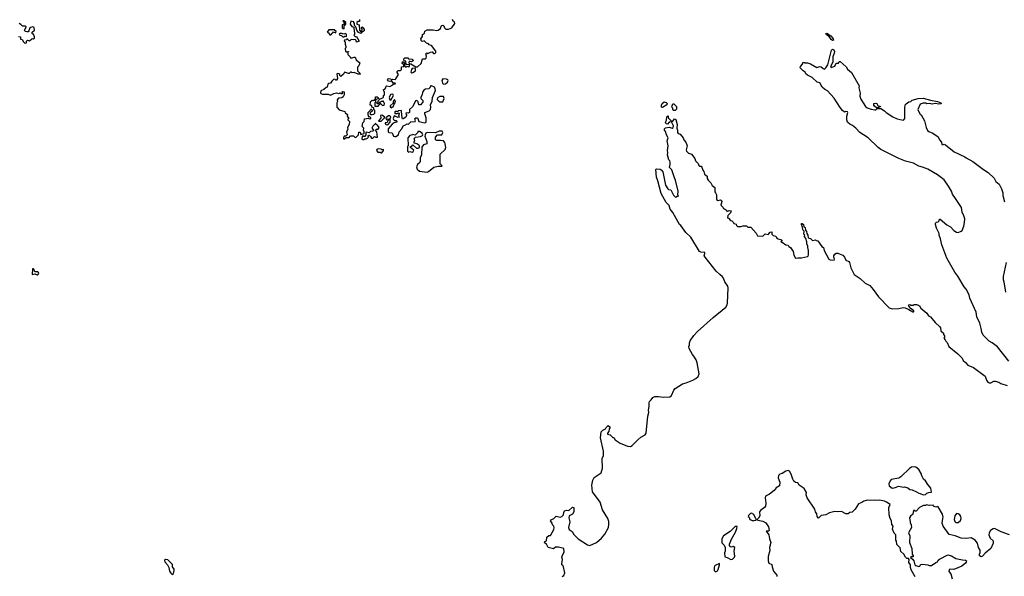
# Model space of a CAD drawing. Extents: x 2293139 to 2515392, y 824115 to 1006937.
# Tile 399 of 417: x 2430830 to 2444087, y 919578 to 927075. Entities that reach past the tile are written whole.
import ezdxf

# ---------------------------------------------------------------- set-up
doc = ezdxf.new("R2010")
doc.units = 0

msp = doc.modelspace()

# ---------------------------------------------------------------- linework, layer by layer
at = {"layer": '0CON10XD'}
for points in [[(2435195, 926952), (2435200, 926955), (2435200, 926995), (2435220, 927015), (2435220, 927035), (2435195, 927060), (2435185, 927060), (2435180, 927055), (2435200, 927035), (2435200, 927015), (2435170, 927005), (2435170, 926965), (2435195, 926952)], [(2435407, 927077), (2435405, 927050), (2435385, 927050), (2435370, 927035), (2435370, 927015), (2435400, 927005), (2435403, 926933), (2435425, 926910), (2435438, 926922), (2435440, 926945), (2435430, 926965), (2435435, 926980), (2435460, 926965), (2435460, 926955), (2435470, 926945), (2435470, 926925), (2435442, 926908), (2435425, 926890), (2435392, 926902), (2435370, 926935), (2435357, 926977), (2435340, 926995), (2435340, 927025), (2435330, 927035), (2435330, 927045), (2435290, 927055), (2435280, 927015), (2435300, 926985), (2435330, 926975), (2435332, 926915), (2435340, 926905), (2435340, 926875), (2435330, 926865), (2435345, 926850), (2435365, 926850), (2435400, 926785), (2435365, 926770), (2435360, 926795), (2435345, 926810), (2435328, 926802), (2435295, 926810), (2435275, 926790), (2435265, 926790), (2435235, 926820), (2435228, 926802), (2435202, 926798), (2435200, 926785), (2435210, 926775), (2435210, 926745), (2435222, 926715), (2435220, 926695), (2435210, 926685), (2435218, 926648), (2435225, 926640), (2435250, 926640), (2435258, 926648), (2435258, 926642), (2435250, 926640), (2435250, 926605), (2435280, 926575)], [(2435205, 925470), (2435225, 925490), (2435265, 925490), (2435285, 925510), (2435325, 925510), (2435342, 925492), (2435355, 925490), (2435390, 925525), (2435395, 925558), (2435415, 925560), (2435425, 925530), (2435468, 925542), (2435470, 925565), (2435460, 925585), (2435462, 925612), (2435442, 925635), (2435450, 925685), (2435467, 925703), (2435472, 925738), (2435525, 925750), (2435535, 925740), (2435558, 925742), (2435558, 925758), (2435530, 925765), (2435520, 925795), (2435520, 925825), (2435562, 925868), (2435568, 925868), (2435570, 925855), (2435580, 925845), (2435568, 925832), (2435552, 925828), (2435542, 925812), (2435555, 925800), (2435575, 925800), (2435597, 925803), (2435612, 925818), (2435612, 925852), (2435600, 925865), (2435598, 925888), (2435582, 925892), (2435570, 925905), (2435568, 925918), (2435550, 925925), (2435553, 925967), (2435575, 925990), (2435585, 925980), (2435595, 925990), (2435608, 925992), (2435610, 926005), (2435620, 926015), (2435620, 926035), (2435645, 926038), (2435658, 926028), (2435660, 926015), (2435620, 925995), (2435620, 925965), (2435610, 925955), (2435612, 925912), (2435658, 925912), (2435680, 925935), (2435685, 925950), (2435715, 925920), (2435738, 925922), (2435740, 925945), (2435725, 925980), (2435718, 925972), (2435698, 925972), (2435685, 925960), (2435672, 925958), (2435655, 925940), (2435645, 925940), (2435640, 925955), (2435658, 925972), (2435662, 925988), (2435682, 926008), (2435718, 926022), (2435727, 926033), (2435730, 926055), (2435740, 926065), (2435740, 926105), (2435733, 926113), (2435730, 926135), (2435745, 926140), (2435760, 926155), (2435762, 926178), (2435775, 926182), (2435813, 926177), (2435855, 926198), (2435865, 926210), (2435890, 926210), (2435885, 926220), (2435865, 926220), (2435835, 926250), (2435815, 926243), (2435795, 926248), (2435783, 926267), (2435795, 926282), (2435828, 926278), (2435835, 926260), (2435848, 926272), (2435885, 926270), (2435895, 926280), (2435930, 926335), (2435910, 926365), (2435912, 926378), (2435925, 926390), (2435955, 926390), (2435970, 926405), (2435972, 926438), (2436000, 926445), (2436000, 926465), (2435980, 926485), (2435982, 926508), (2435995, 926510), (2436010, 926485), (2436010, 926455), (2436022, 926442), (2436035, 926440), (2436045, 926450), (2436065, 926442), (2436080, 926445), (2436078, 926468), (2436032, 926472), (2436030, 926515), (2436012, 926522), (2436002, 926532), (2436003, 926547), (2436015, 926560), (2436055, 926560), (2436065, 926550), (2436112, 926542), (2436130, 926525), (2436105, 926508), (2436072, 926518), (2436070, 926495), (2436082, 926482), (2436095, 926482), (2436162, 926442), (2436185, 926438), (2436237, 926485), (2436252, 926548), (2436295, 926548), (2436302, 926555), (2436307, 926585), (2436300, 926615), (2436312, 926628), (2436325, 926620), (2436363, 926637), (2436385, 926640), (2436401, 926621), (2436415, 926619), (2436425, 926624), (2436432, 926635), (2436431, 926651), (2436376, 926726), (2436345, 926738), (2436332, 926752), (2436305, 926760), (2436275, 926790), (2436255, 926782), (2436240, 926785), (2436230, 926815), (2436252, 926848), (2436252, 926875), (2436280, 926895), (2436285, 926920), (2436315, 926940), (2436395, 926940), (2436445, 926929), (2436465, 926933), (2436496, 926955), (2436505, 926988), (2436512, 926998), (2436525, 927002), (2436541, 926991), (2436548, 926965), (2436566, 926946), (2436605, 926948), (2436646, 926965), (2436687, 927025), (2436682, 927045), (2436667, 927057), (2436657, 927077)], [(2430815, 926848), (2430840, 926845), (2430842, 926812), (2430865, 926810), (2430880, 926775), (2430898, 926758), (2430920, 926765), (2430922, 926785), (2430933, 926797), (2430962, 926788), (2430993, 926817), (2431005, 926820), (2431018, 926812), (2431030, 926825), (2431028, 926845), (2431018, 926878), (2431005, 926880), (2430998, 926888), (2430998, 926905), (2431030, 926935), (2431025, 926968), (2431005, 926978), (2430975, 926972), (2430966, 926964), (2430955, 926923), (2430945, 926913), (2430925, 926911), (2430905, 926917), (2430894, 926934), (2430918, 926975), (2430915, 926980), (2430905, 926988), (2430866, 926986), (2430845, 927012), (2430825, 927022)], [(2435015, 926870), (2435028, 926882), (2435035, 926900), (2435045, 926900), (2435055, 926910), (2435085, 926900), (2435090, 926915), (2435065, 926940), (2434993, 926937), (2434970, 926905), (2434988, 926898), (2435005, 926870), (2435015, 926870)], [(2435185, 926840), (2435195, 926842), (2435208, 926852), (2435225, 926850), (2435230, 926855), (2435230, 926875), (2435217, 926887), (2435195, 926882), (2435165, 926890), (2435143, 926887), (2435132, 926878), (2435135, 926870), (2435167, 926857), (2435185, 926840)], [(2441775, 926796), (2441755, 926808), (2441729, 926849), (2441693, 926873), (2441685, 926888), (2441695, 926892), (2441705, 926887), (2441755, 926851), (2441782, 926815), (2441785, 926798), (2441775, 926796)], [(2443774, 922915), (2443756, 922986), (2443718, 923075), (2443706, 923135), (2443621, 923325), (2443615, 923368), (2443571, 923445), (2443546, 923475), (2443460, 923620), (2443421, 923675), (2443314, 923865), (2443244, 924044), (2443228, 924125), (2443208, 924175), (2443208, 924195), (2443172, 924265), (2443158, 924315), (2443160, 924335), (2443175, 924350), (2443198, 924352), (2443210, 924365), (2443212, 924388), (2443225, 924390), (2443315, 924312), (2443363, 924283), (2443407, 924237), (2443442, 924212), (2443465, 924208), (2443508, 924225), (2443518, 924235), (2443542, 924295), (2443552, 924345), (2443553, 924395), (2443542, 924435), (2443521, 924481), (2443512, 924545), (2443428, 924665), (2443390, 924725), (2443377, 924765), (2443337, 924835), (2443277, 924917), (2443186, 924986), (2443055, 925060), (2442985, 925089), (2442935, 925101), (2442865, 925143), (2442755, 925169), (2442665, 925204), (2442425, 925328), (2442387, 925355), (2442254, 925484), (2442193, 925523), (2442142, 925555), (2442086, 925616), (2442041, 925651), (2442006, 925666), (2441977, 925695), (2441967, 925725), (2441966, 925775), (2441979, 925825), (2441975, 925832), (2441955, 925838), (2441935, 925830), (2441910, 925850), (2441875, 925893), (2441796, 926016), (2441705, 926117), (2441665, 926139), (2441635, 926167), (2441603, 926223), (2441565, 926233), (2441498, 926295), (2441435, 926327), (2441416, 926346), (2441405, 926370), (2441377, 926387), (2441338, 926428), (2441342, 926445), (2441370, 926475), (2441372, 926498), (2441395, 926500), (2441403, 926493), (2441435, 926492), (2441475, 926480), (2441563, 926433), (2441604, 926446), (2441622, 926442), (2441646, 926416), (2441665, 926410), (2441685, 926427), (2441711, 926465), (2441759, 926665), (2441775, 926678), (2441790, 926670), (2441799, 926645), (2441798, 926625), (2441780, 926575), (2441777, 926503), (2441748, 926445), (2441755, 926430), (2441805, 926450), (2441825, 926490), (2441855, 926490), (2441865, 926510), (2441875, 926510), (2441959, 926439), (2441975, 926410), (2442028, 926365), (2442132, 926185), (2442128, 926155), (2442144, 926084), (2442142, 926045), (2442155, 926003), (2442218, 925908), (2442240, 925890), (2442295, 925870), (2442345, 925862), (2442357, 925863), (2442375, 925880), (2442425, 925880), (2442475, 925847), (2442494, 925824), (2442586, 925766), (2442645, 925739), (2442725, 925720), (2442736, 925724), (2442746, 925744), (2442748, 925885), (2442753, 925927), (2442765, 925940), (2442803, 925967), (2442827, 925973), (2442845, 925990), (2442928, 926012), (2442993, 926017), (2443091, 925991), (2443185, 925972), (2443230, 925955), (2443238, 925942), (2443205, 925938), (2443155, 925948), (2443115, 925938), (2443085, 925948), (2443045, 925942), (2443035, 925950), (2442995, 925950), (2442954, 925936), (2442922, 925865), (2442925, 925850), (2442954, 925804), (2442968, 925795), (2443013, 925715), (2443033, 925625), (2443054, 925584), (2443069, 925569), (2443125, 925547), (2443196, 925496), (2443216, 925456), (2443242, 925425), (2443245, 925392), (2443255, 925388), (2443275, 925397), (2443295, 925388), (2443410, 925295), (2443555, 925230), (2443575, 925213), (2443665, 925167), (2443806, 925056), (2443869, 925019), (2443949, 924939), (2443974, 924894), (2444019, 924859), (2444048, 924795), (2444068, 924745), (2444068, 924705), (2444087, 924623)], [(2435280, 926575), (2435285, 926560), (2435305, 926560), (2435335, 926572), (2435345, 926568), (2435360, 926535), (2435410, 926495), (2435397, 926453), (2435380, 926435), (2435378, 926415), (2435380, 926385), (2435420, 926345), (2435415, 926340), (2435385, 926342), (2435335, 926362), (2435305, 926360), (2435295, 926370), (2435285, 926370), (2435268, 926352), (2435255, 926350), (2435205, 926370), (2435189, 926341), (2435155, 926310), (2435140, 926325), (2435140, 926335), (2435125, 926348), (2435108, 926352), (2435102, 926345), (2435108, 926285), (2435095, 926260), (2435085, 926260), (2435072, 926272), (2435055, 926270), (2435031, 926249), (2435015, 926222), (2434993, 926217), (2434980, 926205), (2434970, 926165), (2434955, 926160), (2434927, 926133), (2434884, 926116), (2434878, 926095), (2434885, 926080), (2434905, 926070), (2434985, 926070), (2435015, 926060), (2435058, 926082), (2435095, 926088), (2435128, 926082), (2435145, 926090), (2435155, 926080), (2435175, 926080), (2435180, 926085), (2435170, 926095), (2435170, 926105), (2435175, 926110), (2435200, 926105), (2435200, 926065), (2435186, 926034), (2435165, 926022), (2435123, 926017), (2435103, 925997), (2435110, 925975), (2435098, 925955), (2435098, 925925), (2435100, 925895), (2435131, 925861), (2435208, 925838), (2435212, 925822), (2435245, 925800), (2435240, 925775), (2435260, 925745), (2435250, 925735), (2435250, 925725), (2435270, 925705), (2435268, 925665), (2435242, 925625), (2435250, 925595), (2435232, 925565), (2435240, 925525), (2435222, 925508), (2435200, 925505), (2435188, 925485), (2435191, 925471), (2435205, 925470)], [(2436111, 926361), (2436125, 926364), (2436158, 926385), (2436161, 926411), (2436153, 926423), (2436114, 926416), (2436103, 926405), (2436098, 926368), (2436111, 926361)], [(2436535, 926207), (2436565, 926210), (2436590, 926235), (2436597, 926255), (2436594, 926265), (2436576, 926276), (2436525, 926278), (2436514, 926255), (2436521, 926221), (2436535, 926207)], [(2435881, 925501), (2435895, 925502), (2435928, 925525), (2435940, 925565), (2435976, 925604), (2435994, 925646), (2436017, 925653), (2436045, 925672), (2436065, 925670), (2436095, 925698), (2436156, 925704), (2436160, 925715), (2436152, 925745), (2436165, 925752), (2436185, 925752), (2436192, 925745), (2436204, 925704), (2436285, 925687), (2436302, 925695), (2436304, 925755), (2436284, 925805), (2436283, 925825), (2436345, 925849), (2436361, 925865), (2436366, 925895), (2436360, 925930), (2436384, 925976), (2436388, 926025), (2436427, 926123), (2436426, 926145), (2436415, 926164), (2436375, 926186), (2436364, 926185), (2436349, 926151), (2436338, 926142), (2436295, 926139), (2436273, 926127), (2436253, 926097), (2436249, 926065), (2436233, 926033), (2436232, 926015), (2436257, 925985), (2436256, 925964), (2436225, 925930), (2436205, 925930), (2436197, 925967), (2436188, 925978), (2436175, 925988), (2436157, 925983), (2436145, 925950), (2436117, 925903), (2436080, 925865), (2436080, 925825), (2436065, 925818), (2436035, 925820), (2436030, 925805), (2436037, 925797), (2436037, 925783), (2436027, 925763), (2435995, 925740), (2435985, 925740), (2435978, 925748), (2435970, 925845), (2435965, 925850), (2435932, 925848), (2435925, 925840), (2435885, 925840), (2435880, 925835), (2435880, 925810), (2435915, 925810), (2435925, 925820), (2435938, 925818), (2435940, 925805), (2435930, 925795), (2435938, 925762), (2435925, 925758), (2435870, 925780), (2435858, 925745), (2435861, 925731), (2435875, 925718), (2435897, 925717), (2435908, 925708), (2435907, 925693), (2435873, 925687), (2435844, 925666), (2435790, 925605), (2435792, 925565), (2435800, 925555), (2435845, 925550), (2435865, 925508), (2435881, 925501)], [(2435825, 925990), (2435862, 926055), (2435852, 926072), (2435824, 926066), (2435803, 926027), (2435812, 925995), (2435825, 925990)], [(2435835, 925890), (2435845, 925900), (2435858, 925902), (2435872, 925938), (2435886, 925954), (2435888, 925975), (2435875, 926000), (2435858, 925975), (2435858, 925952), (2435820, 925915), (2435820, 925895), (2435835, 925890)], [(2436525, 925970), (2436543, 926015), (2436535, 926040), (2436485, 926042), (2436455, 926022), (2436452, 926002), (2436475, 925978), (2436485, 925970), (2436525, 925970)], [(2439485, 925892), (2439472, 925895), (2439472, 925925), (2439482, 925948), (2439505, 925968), (2439535, 925960), (2439546, 925946), (2439543, 925927), (2439485, 925892)], [(2439655, 925850), (2439635, 925850), (2439625, 925860), (2439622, 925882), (2439612, 925895), (2439613, 925917), (2439625, 925940), (2439635, 925940), (2439666, 925916), (2439672, 925905), (2439672, 925868), (2439655, 925850)], [(2442395, 925890), (2442365, 925890), (2442341, 925911), (2442328, 925925), (2442332, 925948), (2442355, 925950), (2442375, 925940), (2442380, 925925), (2442395, 925910), (2442415, 925910), (2442418, 925902), (2442405, 925900), (2442395, 925890)], [(2435695, 925710), (2435740, 925755), (2435740, 925765), (2435705, 925790), (2435690, 925785), (2435692, 925748), (2435660, 925715), (2435665, 925710), (2435695, 925710)], [(2435785, 925660), (2435818, 925695), (2435820, 925745), (2435828, 925765), (2435815, 925780), (2435795, 925780), (2435760, 925755), (2435765, 925730), (2435775, 925730), (2435785, 925740), (2435800, 925735), (2435800, 925725), (2435782, 925708), (2435778, 925692), (2435750, 925685), (2435750, 925675), (2435760, 925665), (2435785, 925660)], [(2440337, 923205), (2440357, 923235), (2440360, 923255), (2440368, 923465), (2440362, 923485), (2440323, 923545), (2440306, 923596), (2440294, 923614), (2440255, 923641), (2440205, 923690), (2440057, 923875), (2440047, 923895), (2440056, 923924), (2440055, 923940), (2440002, 923942), (2439985, 923953), (2439867, 924145), (2439798, 924208), (2439730, 924305), (2439715, 924318), (2439625, 924478), (2439590, 924525), (2439575, 924572), (2439534, 924614), (2439467, 924735), (2439424, 924906), (2439404, 924955), (2439394, 925056), (2439405, 925068), (2439453, 925063), (2439468, 925055), (2439491, 925025), (2439526, 924846), (2439555, 924797), (2439565, 924787), (2439595, 924782), (2439632, 924712), (2439665, 924680), (2439682, 924698), (2439700, 924700), (2439690, 924715), (2439696, 924765), (2439659, 924915), (2439644, 924945), (2439612, 925052), (2439579, 925085), (2439589, 925125), (2439589, 925155), (2439582, 925175), (2439568, 925188), (2439553, 925257), (2439557, 925285), (2439550, 925315), (2439562, 925375), (2439547, 925445), (2439562, 925485), (2439538, 925525), (2439527, 925567), (2439512, 925585), (2439513, 925605), (2439525, 925617), (2439575, 925627), (2439615, 925612), (2439630, 925625), (2439632, 925645), (2439605, 925700), (2439575, 925694), (2439552, 925668), (2439535, 925673), (2439523, 925695), (2439538, 925722), (2439544, 925766), (2439555, 925778), (2439560, 925775), (2439560, 925755), (2439605, 925708), (2439625, 925710), (2439645, 925738), (2439665, 925730), (2439682, 925665), (2439677, 925615), (2439688, 925588), (2439687, 925555), (2439694, 925544), (2439723, 925533), (2439763, 925483), (2439772, 925455), (2439797, 925425), (2439817, 925375), (2439803, 925323), (2439806, 925306), (2439835, 925278), (2439876, 925266), (2439920, 925205), (2439930, 925175), (2439967, 925137), (2439972, 925112), (2439985, 925100), (2440005, 925100), (2440015, 925090), (2440028, 925048), (2440042, 925032), (2440050, 924995), (2440087, 924967), (2440088, 924938), (2440100, 924915), (2440135, 924880), (2440152, 924842), (2440190, 924815), (2440190, 924755), (2440200, 924745), (2440210, 924715), (2440210, 924655), (2440235, 924642), (2440265, 924649), (2440281, 924641), (2440284, 924625), (2440268, 924578), (2440300, 924545), (2440305, 924530), (2440335, 924520), (2440348, 924508), (2440352, 924492), (2440384, 924506), (2440409, 924499), (2440401, 924475), (2440364, 924436), (2440360, 924405), (2440375, 924400), (2440402, 924372), (2440420, 924365), (2440440, 924345), (2440445, 924330), (2440475, 924320), (2440482, 924302), (2440495, 924290), (2440545, 924288), (2440565, 924300), (2440615, 924300), (2440635, 924280), (2440675, 924280), (2440745, 924200), (2440765, 924162), (2440835, 924160), (2440865, 924190), (2440907, 924183), (2440932, 924215), (2440955, 924220), (2440958, 924188), (2440975, 924170), (2441005, 924160), (2441018, 924148), (2441020, 924135), (2441043, 924123), (2441080, 924115), (2441090, 924105), (2441090, 924095), (2441080, 924085), (2441085, 924080), (2441095, 924080), (2441145, 924042), (2441175, 924040), (2441185, 924020), (2441209, 924009), (2441243, 923955), (2441254, 923905), (2441275, 923862), (2441305, 923869), (2441355, 923867), (2441435, 923884), (2441448, 923892), (2441452, 923908), (2441451, 923965), (2441440, 924005), (2441443, 924025), (2441430, 924055), (2441429, 924085), (2441416, 924126), (2441390, 924165), (2441400, 924175), (2441388, 924188), (2441390, 924225), (2441373, 924245), (2441370, 924280), (2441354, 924316), (2441355, 924330), (2441365, 924329), (2441381, 924315), (2441386, 924286), (2441404, 924274), (2441409, 924239), (2441422, 924222), (2441426, 924195), (2441442, 924175), (2441448, 924138), (2441477, 924127), (2441505, 924100), (2441545, 924110), (2441555, 924100), (2441578, 924098), (2441631, 924021), (2441652, 924005), (2441662, 923965), (2441725, 923850), (2441742, 923842), (2441798, 923835), (2441802, 923855), (2441793, 923873), (2441792, 923895), (2441804, 923916), (2441825, 923930), (2441845, 923930), (2441914, 923904), (2441937, 923875), (2441955, 923838), (2441995, 923817), (2442003, 923805), (2442022, 923735), (2442065, 923643), (2442148, 923588), (2442215, 923526), (2442274, 923494), (2442322, 923442), (2442395, 923341), (2442535, 923196), (2442575, 923180), (2442665, 923186), (2442725, 923199), (2442750, 923195), (2442802, 923172), (2442855, 923140), (2442865, 923140), (2442870, 923145), (2442868, 923155), (2442832, 923182), (2442803, 923215), (2442798, 923225), (2442800, 923235), (2442815, 923240), (2442825, 923230), (2442865, 923230), (2442875, 923240), (2442905, 923240), (2442932, 923232), (2442945, 923220), (2442961, 923191), (2443043, 923123), (2443065, 923088), (2443095, 923072), (2443157, 922997), (2443217, 922937), (2443228, 922925), (2443230, 922885), (2443270, 922855), (2443270, 922835), (2443282, 922815), (2443282, 922798), (2443272, 922785), (2443292, 922762), (2443298, 922745), (2443318, 922728), (2443340, 922675), (2443463, 922575), (2443518, 922515), (2443532, 922485), (2443565, 922458), (2443595, 922420), (2443672, 922392), (2443827, 922275), (2443845, 922222), (2443865, 922193), (2443885, 922183), (2443905, 922183), (2443945, 922208), (2443965, 922208), (2444012, 922192), (2444040, 922175), (2444125, 922150)], [(2435465, 925460), (2435475, 925470), (2435495, 925470), (2435512, 925478), (2435528, 925492), (2435520, 925505), (2435525, 925520), (2435535, 925520), (2435555, 925500), (2435565, 925480), (2435585, 925480), (2435605, 925500), (2435625, 925492), (2435648, 925495), (2435640, 925565), (2435620, 925585), (2435635, 925600), (2435655, 925600), (2435672, 925625), (2435648, 925655), (2435630, 925665), (2435625, 925680), (2435585, 925640), (2435572, 925615), (2435592, 925585), (2435590, 925575), (2435553, 925567), (2435535, 925550), (2435495, 925560), (2435490, 925555), (2435490, 925525), (2435475, 925500), (2435465, 925500), (2435455, 925510), (2435442, 925508), (2435438, 925468), (2435445, 925460), (2435465, 925460)], [(2436065, 925290), (2436085, 925300), (2436115, 925293), (2436129, 925301), (2436137, 925317), (2436092, 925352), (2436090, 925365), (2436108, 925372), (2436125, 925390), (2436174, 925344), (2436195, 925343), (2436213, 925355), (2436213, 925375), (2436206, 925386), (2436175, 925403), (2436142, 925412), (2436140, 925435), (2436150, 925445), (2436142, 925475), (2436160, 925495), (2436225, 925500), (2436253, 925515), (2436257, 925525), (2436247, 925545), (2436215, 925568), (2436192, 925568), (2436190, 925555), (2436155, 925520), (2436125, 925530), (2436117, 925523), (2436084, 925516), (2436058, 925485), (2436060, 925375), (2436050, 925365), (2436050, 925305), (2436065, 925290)], [(2436315, 925023), (2436335, 925030), (2436405, 925090), (2436465, 925100), (2436515, 925100), (2436520, 925105), (2436492, 925135), (2436493, 925265), (2436560, 925325), (2436569, 925355), (2436560, 925405), (2436553, 925423), (2436534, 925444), (2436495, 925450), (2436445, 925448), (2436430, 925455), (2436427, 925475), (2436430, 925495), (2436455, 925523), (2436515, 925522), (2436527, 925557), (2436520, 925575), (2436477, 925573), (2436430, 925550), (2436315, 925554), (2436299, 925545), (2436289, 925525), (2436286, 925505), (2436312, 925435), (2436310, 925405), (2436265, 925390), (2436245, 925360), (2436242, 925255), (2436221, 925215), (2436222, 925165), (2436218, 925152), (2436185, 925125), (2436173, 925095), (2436183, 925063), (2436213, 925033), (2436315, 925023)], [(2435705, 925280), (2435728, 925315), (2435728, 925328), (2435705, 925320), (2435695, 925330), (2435655, 925337), (2435638, 925325), (2435633, 925313), (2435652, 925292), (2435685, 925290), (2435695, 925280), (2435705, 925280)], [(2444112, 923805), (2444072, 923615), (2444070, 923575), (2444080, 923545), (2444101, 923405)], [(2431065, 923637), (2431075, 923640), (2431088, 923655), (2431085, 923670), (2431075, 923680), (2431035, 923680), (2431020, 923715), (2431015, 923720), (2431002, 923718), (2431000, 923645), (2431035, 923652), (2431065, 923637)], [(2438132, 919575), (2438155, 919590), (2438168, 919625), (2438148, 919725), (2438130, 919735), (2438128, 919745), (2438137, 919805), (2438130, 919835), (2438138, 919865), (2438159, 919905), (2438158, 919955), (2438085, 919973), (2438045, 919970), (2438015, 919948), (2437961, 919961), (2437945, 919968), (2437923, 920013), (2437900, 920025), (2437898, 920035), (2437904, 920046), (2437922, 920058), (2437928, 920105), (2437955, 920128), (2437975, 920130), (2438022, 920208), (2438027, 920237), (2438020, 920255), (2438002, 920272), (2437998, 920295), (2437978, 920325), (2437985, 920340), (2438023, 920357), (2438055, 920390), (2438105, 920373), (2438130, 920385), (2438152, 920408), (2438155, 920440), (2438165, 920460), (2438195, 920471), (2438225, 920467), (2438275, 920510), (2438290, 920505), (2438291, 920445), (2438273, 920415), (2438229, 920391), (2438222, 920365), (2438236, 920314), (2438221, 920235), (2438229, 920209), (2438270, 920180), (2438292, 920142), (2438350, 920085), (2438475, 920002), (2438505, 919995), (2438595, 920032), (2438665, 920093), (2438706, 920145), (2438758, 920235), (2438764, 920276), (2438762, 920315), (2438748, 920358), (2438675, 920472), (2438644, 920575), (2438541, 920715), (2438532, 920805), (2438548, 920872), (2438565, 920907), (2438657, 920973), (2438677, 921035), (2438674, 921165), (2438689, 921205), (2438688, 921262), (2438651, 921445), (2438658, 921525), (2438682, 921548), (2438716, 921564), (2438727, 921583), (2438755, 921610), (2438778, 921585), (2438768, 921565), (2438762, 921528), (2438742, 921505), (2438745, 921492), (2438782, 921482), (2438815, 921450), (2438828, 921448), (2438848, 921415), (2438915, 921371), (2439015, 921331), (2439055, 921328), (2439075, 921338), (2439153, 921417), (2439195, 921453), (2439249, 921485), (2439265, 921505), (2439287, 921735), (2439301, 921785), (2439294, 921815), (2439304, 921865), (2439304, 921915), (2439311, 921935), (2439333, 921955), (2439355, 921987), (2439382, 921998), (2439432, 922002), (2439495, 921989), (2439585, 921997), (2439606, 922015), (2439635, 922085), (2439654, 922106), (2439755, 922170), (2439805, 922183), (2439895, 922221), (2439935, 922244), (2439965, 922271), (2439979, 922305), (2439950, 922455), (2439936, 922496), (2439908, 922545), (2439888, 922565), (2439842, 922645), (2439840, 922675), (2439850, 922695), (2439850, 922725), (2439858, 922752), (2439905, 922820), (2439958, 922875), (2440165, 923066), (2440337, 923205)], [(2444147, 922475), (2443997, 922667), (2443925, 922721), (2443884, 922744), (2443804, 922824), (2443786, 922865), (2443774, 922915)], [(2442885, 919570), (2442832, 919665), (2442823, 919695), (2442822, 919735), (2442802, 919765), (2442807, 919807), (2442798, 919818), (2442775, 919820), (2442755, 919838), (2442733, 919875), (2442695, 919912), (2442684, 919964), (2442641, 920005), (2442634, 920054), (2442624, 920066), (2442628, 920135), (2442605, 920160), (2442583, 920213), (2442588, 920255), (2442572, 920275), (2442566, 920326), (2442548, 920355), (2442536, 920405), (2442531, 920505), (2442548, 920545), (2442502, 920578), (2442475, 920591), (2442405, 920606), (2442365, 920599), (2442335, 920606), (2442285, 920600), (2442245, 920602), (2442195, 920590), (2442169, 920571), (2442125, 920553), (2442080, 920485), (2442036, 920444), (2442005, 920438), (2441985, 920422), (2441955, 920418), (2441895, 920450), (2441836, 920446), (2441805, 920453), (2441735, 920432), (2441685, 920406), (2441622, 920398), (2441585, 920363), (2441567, 920385), (2441562, 920422), (2441546, 920446), (2441534, 920485), (2441433, 920635), (2441420, 920675), (2441423, 920705), (2441392, 920762), (2441324, 920804), (2441305, 920837), (2441275, 920842), (2441252, 920862), (2441239, 920885), (2441218, 920955), (2441195, 920996), (2441175, 921002), (2441145, 920995), (2441097, 920963), (2441065, 920956), (2441047, 920935), (2441044, 920904), (2441066, 920846), (2441060, 920795), (2441015, 920768), (2440987, 920735), (2440923, 920685), (2440872, 920658), (2440867, 920635), (2440876, 920565), (2440870, 920525), (2440857, 920503), (2440802, 920465), (2440792, 920445), (2440793, 920395), (2440775, 920360), (2440760, 920345), (2440770, 920335), (2440835, 920319), (2440875, 920299), (2440911, 920245), (2440919, 920195), (2440915, 920188), (2440880, 920185), (2440915, 920137), (2440923, 920085), (2440941, 920035), (2440924, 919966), (2440928, 919925), (2440906, 919845), (2440906, 919785), (2440917, 919757), (2440957, 919737), (2440960, 919705), (2440979, 919649), (2441022, 919595), (2441024, 919575)], [(2442995, 920678), (2443025, 920680), (2443045, 920700), (2443071, 920709), (2443105, 920710), (2443096, 920765), (2443056, 920816), (2443027, 920865), (2442998, 920885), (2442975, 920930), (2442968, 920965), (2442938, 921015), (2442895, 921047), (2442875, 921053), (2442835, 921050), (2442815, 921036), (2442693, 920917), (2442665, 920899), (2442565, 920881), (2442551, 920865), (2442534, 920826), (2442537, 920795), (2442575, 920767), (2442605, 920770), (2442665, 920793), (2442725, 920781), (2442745, 920783), (2442788, 920768), (2442815, 920747), (2442845, 920741), (2442905, 920717), (2442935, 920698), (2442956, 920696), (2442995, 920678)], [(2444156, 920136), (2444045, 920177), (2443955, 920222), (2443935, 920218), (2443900, 920195), (2443881, 920165), (2443879, 920135), (2443894, 920094), (2443936, 920055), (2443938, 920025), (2443905, 919952), (2443831, 919889), (2443795, 919848), (2443775, 919840), (2443752, 919855), (2443753, 919875), (2443763, 919897), (2443760, 919930), (2443739, 919965), (2443724, 920024), (2443694, 920064), (2443640, 920095), (2443575, 920086), (2443505, 920092), (2443425, 920123), (2443343, 920143), (2443264, 920254), (2443252, 920295), (2443260, 920355), (2443263, 920375), (2443254, 920414), (2443196, 920516), (2443185, 920520), (2443165, 920508), (2443132, 920522), (2443127, 920537), (2443075, 920532), (2443045, 920542), (2443025, 920530), (2442998, 920532), (2442944, 920506), (2442902, 920458), (2442888, 920458), (2442875, 920470), (2442862, 920465), (2442856, 920414), (2442825, 920390), (2442810, 920365), (2442813, 920333), (2442820, 920325), (2442820, 920305), (2442833, 920273), (2442836, 920235), (2442798, 920165), (2442813, 920125), (2442808, 920035), (2442843, 919955), (2442848, 919878), (2442860, 919855), (2442858, 919842), (2442845, 919840), (2442833, 919847), (2442822, 919832), (2442849, 919809), (2442868, 919785), (2442884, 919734), (2442895, 919724), (2442935, 919712), (2442950, 919715), (2442952, 919728), (2442963, 919737), (2442985, 919740), (2443055, 919733), (2443075, 919722), (2443106, 919724), (2443164, 919766), (2443185, 919772), (2443197, 919795), (2443215, 919810), (2443325, 919866), (2443375, 919854), (2443435, 919820), (2443525, 919799), (2443565, 919798), (2443578, 919785), (2443575, 919770), (2443563, 919757), (2443514, 919716), (2443405, 919669), (2443355, 919673), (2443344, 919666), (2443340, 919645), (2443365, 919610), (2443383, 919545)], [(2440705, 920320), (2440715, 920330), (2440737, 920333), (2440750, 920345), (2440742, 920352), (2440713, 920413), (2440685, 920430), (2440670, 920425), (2440642, 920398), (2440640, 920385), (2440650, 920375), (2440660, 920345), (2440698, 920328), (2440705, 920320)], [(2443465, 920303), (2443499, 920331), (2443508, 920358), (2443501, 920385), (2443486, 920405), (2443465, 920421), (2443445, 920424), (2443420, 920395), (2443410, 920345), (2443422, 920315), (2443434, 920304), (2443465, 920303)], [(2440405, 919807), (2440425, 919810), (2440453, 919835), (2440459, 919851), (2440448, 919915), (2440460, 919965), (2440435, 919978), (2440415, 919970), (2440400, 919975), (2440388, 919995), (2440388, 920012), (2440415, 920080), (2440467, 920173), (2440487, 920223), (2440490, 920250), (2440462, 920248), (2440396, 920184), (2440308, 920125), (2440282, 920085), (2440285, 920030), (2440315, 920000), (2440330, 919965), (2440328, 919915), (2440318, 919895), (2440322, 919842), (2440355, 919833), (2440405, 919807)], [(2432885, 919602), (2432902, 919618), (2432910, 919655), (2432910, 919675), (2432888, 919708), (2432887, 919737), (2432825, 919800), (2432793, 919807), (2432780, 919795), (2432782, 919775), (2432820, 919735), (2432840, 919695), (2432848, 919648), (2432865, 919620), (2432885, 919602)], [(2440192, 919642), (2440205, 919644), (2440226, 919654), (2440235, 919670), (2440253, 919733), (2440250, 919750), (2440195, 919726), (2440184, 919715), (2440178, 919695), (2440181, 919655), (2440192, 919642)]]:
    msp.add_lwpolyline(points, dxfattribs=at)

doc.saveas('drawing.dxf')
